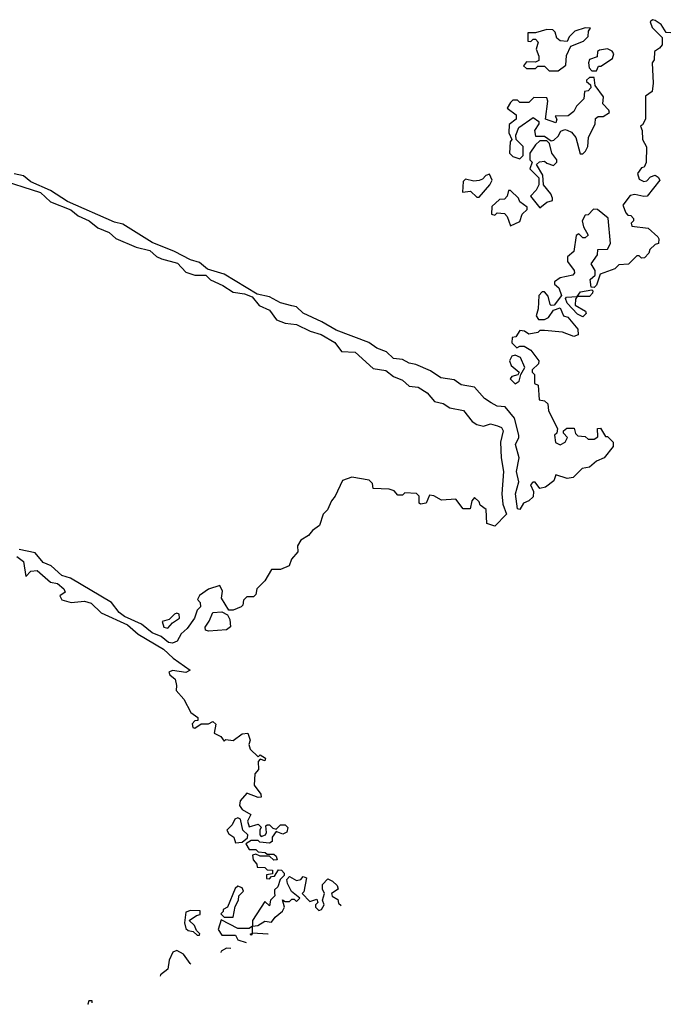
# Model space of a CAD drawing. Extents: x 2472589 to 2662339, y 701009 to 849030.
# Tile 317 of 406: x 2625668 to 2628549, y 711604 to 715966. Entities that reach past the tile are written whole.
import ezdxf

# ---------------------------------------------------------------- set-up
doc = ezdxf.new("R2010")
doc.units = 0

msp = doc.modelspace()

# ---------------------------------------------------------------- linework, layer by layer
at = {"layer": '0CON05XD'}
for points in [[(2628555, 715907.5), (2628535, 715910), (2628512.5, 715945), (2628485, 715963.3), (2628473.8, 715966.2), (2628463, 715957), (2628471.7, 715931.7), (2628517, 715887), (2628516.2, 715855), (2628505, 715840), (2628482.5, 715825), (2628481.7, 715788.3), (2628472.5, 715775), (2628477.5, 715685), (2628471.7, 715648.3), (2628443, 715627), (2628442.5, 715525), (2628429.3, 715500.7), (2628420, 715495), (2628427.5, 715475), (2628430, 715435), (2628447, 715403), (2628446.4, 715333.6), (2628436.4, 715313.6), (2628425, 715310), (2628407.5, 715285), (2628415, 715260), (2628435, 715250), (2628448.3, 715251.7), (2628465, 715270), (2628485, 715277.5), (2628499.3, 715269.3), (2628506.7, 715255), (2628450, 715185), (2628435, 715182.5), (2628395, 715192.5), (2628375, 715187.5), (2628342.5, 715145), (2628355, 715110), (2628365, 715100), (2628378.3, 715098.3), (2628390, 715085), (2628390, 715075), (2628380, 715065), (2628381.7, 715051.7), (2628455, 715042.5), (2628497.5, 715005), (2628502.5, 714995), (2628500, 714975), (2628485, 714970), (2628461.7, 714948.3), (2628458.3, 714931.7), (2628438.3, 714911.7), (2628425, 714910), (2628415, 714920), (2628405, 714920), (2628367, 714883), (2628325, 714880), (2628307, 714863), (2628241.7, 714838.3), (2628225, 714790), (2628215, 714780), (2628201.7, 714781.7), (2628197.5, 714815), (2628220, 714835), (2628220, 714855), (2628202.5, 714885), (2628230, 714925), (2628231.7, 714948.3), (2628275, 714950), (2628287.5, 714975), (2628277, 715087), (2628230, 715125), (2628213, 715127), (2628188.3, 715101.7), (2628175, 715100), (2628162.5, 715075), (2628168.3, 715048.3), (2628188.3, 715011.7), (2628175, 715000), (2628165, 715000), (2628147, 715017), (2628135, 715010), (2628125, 714940), (2628097.5, 714915), (2628096.7, 714895), (2628126.7, 714855), (2628127.5, 714845), (2628120, 714835), (2628065, 714823.3), (2628040, 714805), (2628040, 714795), (2628058.3, 714778.3), (2628070, 714745), (2628038.3, 714701.7), (2628025, 714700), (2628020, 714705), (2628011.7, 714741.7), (2627995, 714760), (2627985, 714760), (2627970, 714745), (2627967.5, 714685), (2627957.5, 714655), (2627968.3, 714638.3), (2627995, 714637.5), (2628013, 714647), (2628035, 714680), (2628065, 714690), (2628080, 714655), (2628098.3, 714648.3), (2628142.5, 714595), (2628145, 714570), (2628125, 714562.5), (2628075, 714582.5), (2627995, 714590), (2627975, 714590), (2627965, 714580), (2627925, 714572.5), (2627907, 714587), (2627885, 714590), (2627868.3, 714561.7), (2627851.7, 714558.3), (2627850, 714535), (2627873, 714513), (2627885, 714520), (2627905, 714520), (2627935, 714502.5), (2627970, 714455), (2627968.3, 714441.7), (2627940, 714415), (2627940, 714405), (2627950, 714395), (2627950, 714355), (2627967, 714347), (2627971.7, 714281.7), (2627995, 714277.5), (2628010, 714265), (2628013, 714233), (2628052.5, 714155), (2628050, 714135), (2628040, 714125), (2628043.6, 714093.6), (2628065, 714083.3), (2628086.7, 714095), (2628097.5, 714115), (2628080, 714135), (2628080, 714145), (2628093.6, 714156.4), (2628126.1, 714156.1), (2628133, 714133), (2628143, 714123), (2628175, 714120), (2628188.3, 714108.3), (2628215, 714107.5), (2628231.7, 714118.3), (2628230, 714155), (2628243, 714157), (2628265, 714120), (2628275, 714120), (2628300, 714095), (2628300, 714075), (2628260, 714025), (2628225, 714010), (2628195, 713983.8), (2628162, 713978), (2628121.7, 713938.3), (2628095, 713933.3), (2628045, 713950), (2628036.4, 713923.6), (2628000, 713895), (2627975, 713890), (2627953, 713917), (2627943, 713917), (2627932.5, 713905), (2627946.7, 713876.7), (2627945, 713852.5), (2627925.7, 713834.3), (2627902.5, 713825), (2627885, 713796.7), (2627875, 713800), (2627866.2, 713865), (2627880.5, 713919.5), (2627871.2, 713965), (2627882, 714025), (2627865.7, 714085), (2627881.9, 714115), (2627881.5, 714125), (2627861.4, 714201.4), (2627821.2, 714251.2), (2627785, 714254.4), (2627758.3, 714268.3), (2627728.8, 714288.8), (2627685, 714338.8), (2627625, 714348.8), (2627595, 714371.2), (2627535, 714379.2), (2627490, 714410), (2627425, 714439.2), (2627395, 714444.3), (2627365, 714461.4), (2627325, 714465.8), (2627294.4, 714494.4), (2627251.5, 714511.5), (2627216.4, 714536.4), (2627071.1, 714591.1), (2627008, 714628), (2626925.6, 714665.6), (2626895, 714693.8), (2626875, 714699.2), (2626825, 714712.5), (2626775, 714739.2), (2626720.6, 714750.6), (2626575, 714838.8), (2626500.5, 714860.5), (2626465, 714890), (2626425, 714902), (2626355, 714939.2), (2626255, 714979.2), (2626125, 715060), (2626089.1, 715069.1), (2625880.6, 715160.6), (2625805, 715210), (2625717.3, 715247.3), (2625685, 715273.8), (2625643.5, 715283.5)], [(2628055, 715740), (2628090, 715765), (2628093, 715807), (2628111.7, 715848.3), (2628168.3, 715871.7), (2628188.3, 715891.7), (2628190, 715915), (2628198.3, 715928.3), (2628175, 715930), (2628130, 715915), (2628105, 715890), (2628095, 715870), (2628065, 715873.3), (2628050, 715885), (2628041.7, 715911.7), (2628031.7, 715921.7), (2628005, 715922.5), (2627955, 715907.5), (2627921.7, 715908.3), (2627921.7, 715871.7), (2627935, 715870), (2627945, 715880), (2627955, 715880), (2627967, 715867), (2627957.5, 715835), (2627970, 715805), (2627970, 715785), (2627955, 715777.5), (2627915, 715780), (2627901.7, 715761.7), (2627915, 715750), (2627955, 715750), (2627965, 715760), (2627995, 715760), (2628015, 715740), (2628055, 715740)], [(2628225, 715740), (2628235, 715760), (2628245, 715760), (2628296.4, 715793.6), (2628302.5, 715815), (2628295, 715827.5), (2628275, 715836.7), (2628238.3, 715831.7), (2628230, 715825), (2628228.3, 715801.7), (2628195, 715790), (2628190, 715775), (2628193, 715753), (2628205, 715740), (2628225, 715740)], [(2627885, 715350), (2627900, 715365), (2627900, 715405), (2627870, 715435), (2627867.5, 715455), (2627881.7, 715488.3), (2627945, 715532.5), (2627970, 715515), (2627970, 715505), (2627950, 715475), (2627955, 715450), (2627995, 715450), (2628025, 715430), (2628037, 715433), (2628055, 715450), (2628067, 715473), (2628085, 715480), (2628095, 715477.5), (2628115, 715467.5), (2628133.3, 715445), (2628152.5, 715372.5), (2628165, 715372.5), (2628176.4, 715383.6), (2628187.5, 715405), (2628190, 715445), (2628220, 715505), (2628221.7, 715528.3), (2628233, 715537), (2628255, 715537.5), (2628282.5, 715555), (2628280, 715565), (2628253, 715593), (2628256.2, 715625), (2628220, 715675), (2628215, 715710), (2628195, 715710), (2628181.7, 715698.3), (2628181.7, 715691.7), (2628198.3, 715678.3), (2628200, 715665), (2628188.3, 715651.7), (2628171.7, 715648.3), (2628170, 715615), (2628137, 715583), (2628125, 715560), (2628099.3, 715540.7), (2628041.7, 715538.3), (2628050, 715525), (2628045, 715510), (2628000, 715525), (2628010, 715605), (2628005, 715620), (2627948.3, 715621.7), (2627925, 715600), (2627885, 715600), (2627875, 715610), (2627855, 715610), (2627845, 715600), (2627830, 715575), (2627870, 715545), (2627870, 715525), (2627838.3, 715501.7), (2627837.5, 715465), (2627850, 715435), (2627843.3, 715425), (2627840, 715375), (2627855, 715360), (2627885, 715350)], [(2627975, 715132.5), (2628005, 715157.5), (2628030, 715165), (2628030, 715175), (2628022.5, 715195), (2627990, 715235), (2627987, 715277), (2627960, 715325), (2627973, 715337), (2627995, 715340), (2628005, 715330), (2628035, 715320), (2628050, 715335), (2628050, 715345), (2628027.5, 715375), (2628017.5, 715417.5), (2628005, 715430), (2627975, 715430), (2627955, 715412.5), (2627930, 715375), (2627930, 715345), (2627940, 715335), (2627930, 715305), (2627970, 715265), (2627970, 715235), (2627958.3, 715211.7), (2627932.5, 715185), (2627975, 715132.5)], [(2627705, 715180), (2627752.5, 715235), (2627762.5, 715255), (2627751.7, 715281.7), (2627735, 715276.7), (2627720.5, 715259.5), (2627705, 715253.3), (2627681.2, 715251.2), (2627645, 715260), (2627635, 715250), (2627631.7, 715201.7), (2627667, 715207), (2627695, 715180), (2627705, 715180)], [(2625565, 715262), (2625760.7, 715200.7), (2625805, 715160), (2625894.2, 715124.2), (2625927.7, 715097.7), (2625975.8, 715075.8), (2626014.3, 715044.3), (2626064.1, 715024.1), (2626095, 714996.7), (2626185, 714958.8), (2626245, 714944)], [(2627845, 715052.5), (2627885, 715072.5), (2627896, 715104), (2627917.5, 715125), (2627917.5, 715135), (2627885, 715160), (2627880, 715175), (2627845, 715210), (2627835, 715210), (2627830, 715185), (2627818.3, 715171.7), (2627795, 715170), (2627761.7, 715138.3), (2627760, 715105), (2627775, 715100), (2627785, 715110), (2627818.3, 715108.3), (2627830, 715095), (2627845, 715052.5)], [(2626245, 714944), (2626275, 714916.7), (2626296.1, 714906.1), (2626368.3, 714888.3), (2626405, 714848), (2626445, 714833.8), (2626493.9, 714833.9), (2626514.5, 714814.5), (2626568.9, 714788.9), (2626615, 714758.8), (2626665, 714752.5), (2626698.6, 714738.6), (2626729.7, 714699.7), (2626775, 714678.8), (2626806.4, 714636.4), (2626845, 714622.5), (2626895.7, 714615.7), (2626955.7, 714585.7), (2627005, 714571.4), (2627065.5, 714535.5), (2627095, 714496.2), (2627155, 714494), (2627235, 714421.2), (2627291.7, 714411.7), (2627325.7, 714385.7), (2627365, 714370), (2627395, 714342), (2627435, 714338.6), (2627475, 714313.3), (2627507.5, 714275), (2627545, 714265.8), (2627575, 714246), (2627635.5, 714235.5), (2627675, 714186.7), (2627695, 714173.3), (2627725, 714166.2), (2627755, 714176), (2627787.2, 714167.2), (2627805, 714160), (2627812.2, 714145), (2627800, 714095), (2627802.5, 714025), (2627812.5, 713965), (2627805.9, 713865.9), (2627809.7, 713819.7), (2627826.5, 713775), (2627775, 713722.5), (2627740, 713735), (2627737, 713797), (2627710, 713815), (2627705, 713830), (2627685, 713850), (2627672.5, 713835), (2627665, 713800), (2627635, 713800), (2627601.7, 713841.7), (2627538.3, 713838.3), (2627505, 713857.5), (2627485, 713860), (2627470, 713825), (2627445, 713820), (2627440, 713825), (2627440, 713855), (2627427, 713867), (2627375, 713870), (2627365, 713860), (2627345, 713860), (2627328.3, 713878.3), (2627307, 713887), (2627235, 713890), (2627231.7, 713911.7), (2627217, 713927), (2627140.7, 713939.3), (2627100, 713925), (2627067.5, 713855), (2627050, 713835), (2627032.5, 713795), (2627013.8, 713776.2), (2626997.5, 713725), (2626967, 713703), (2626949.3, 713680.7), (2626915, 713660), (2626900, 713635), (2626901.7, 713608.3), (2626873.9, 713576.1), (2626863, 713547), (2626825, 713530), (2626785, 713530), (2626755, 713480), (2626720, 713445), (2626715, 713420), (2626705, 713410), (2626675, 713410), (2626660, 713395), (2626657, 713373), (2626650, 713365), (2626615, 713350), (2626595, 713350), (2626563, 713403), (2626567.5, 713435), (2626555, 713460), (2626505, 713443.3), (2626465, 713416), (2626457, 713397), (2626467.5, 713385), (2626470, 713365), (2626455, 713350), (2626442.5, 713315), (2626410.7, 713269.3), (2626384, 713245), (2626366.4, 713213.6), (2626346.2, 713203.8), (2626327.5, 713207.5), (2626295, 713234.4), (2626255, 713250.6), (2626208.2, 713288.2), (2626132.1, 713322.1), (2626109.4, 713339.4), (2626075, 713384), (2625892.7, 713492.7), (2625854.5, 713504.5), (2625807.1, 713547.1), (2625771.5, 713561.5), (2625736.7, 713605), (2625665, 713618.9)], [(2628165, 714650), (2628141.7, 714661.7), (2628095, 714710), (2628088.3, 714731.7), (2628092.5, 714737.5), (2628140, 714740), (2628155, 714760), (2628205, 714770), (2628210, 714765), (2628207.5, 714755), (2628195, 714740), (2628140, 714740), (2628132.5, 714727.5), (2628131.7, 714701.7), (2628177.5, 714675), (2628180, 714665), (2628165, 714650)], [(2627865, 714353.3), (2627882.5, 714365), (2627890, 714395), (2627907.5, 714425), (2627889.3, 714469.3), (2627865, 714480), (2627850, 714475), (2627840, 714455), (2627847.5, 714435), (2627882.5, 714405), (2627877.5, 714392.5), (2627850, 714385), (2627842.5, 714375), (2627865, 714353.3)], [(2625655, 713587.5), (2625685.6, 713565.6), (2625695, 713500), (2625716.7, 713523.3), (2625745, 713526), (2625805, 713474), (2625835, 713468), (2625863.3, 713445), (2625869.3, 713430.7), (2625846.4, 713413.6), (2625855, 713396.2), (2625896.4, 713383.6), (2625955, 713390), (2625985, 713380.8), (2626028.8, 713338.8), (2626145.5, 713285.5), (2626193.6, 713243.6), (2626305, 713177.8), (2626348, 713138), (2626423.8, 713085), (2626405, 713074.3), (2626345, 713082.5), (2626330, 713075), (2626333.6, 713063.6), (2626357.5, 713045), (2626363, 713017), (2626362.5, 712995), (2626396.1, 712956.1), (2626426.7, 712896.7), (2626457.5, 712875), (2626458.3, 712861.7), (2626445, 712860), (2626433.3, 712846.7), (2626435, 712830), (2626445, 712827.5), (2626472.5, 712847.5), (2626505, 712847.5), (2626525, 712857.5), (2626537.5, 712845), (2626530, 712805), (2626560, 712790), (2626575, 712770), (2626582.5, 712777.5), (2626615, 712772.5), (2626655, 712802.5), (2626680, 712805), (2626690, 712775), (2626683.3, 712755), (2626690, 712735), (2626725, 712700), (2626735, 712710), (2626757.5, 712695), (2626755, 712682.5), (2626735, 712690), (2626725, 712680), (2626727.5, 712645), (2626710, 712625), (2626707.5, 712575), (2626737.5, 712535), (2626738.3, 712521.7), (2626725, 712520), (2626675, 712540), (2626646.2, 712505), (2626643.3, 712485), (2626655, 712466.7), (2626692.5, 712445), (2626677.5, 712415), (2626685, 712390), (2626725, 712402.5), (2626738.3, 712388.3), (2626732.5, 712375), (2626732.5, 712355), (2626738.3, 712348.3), (2626757.5, 712355), (2626762.5, 712365), (2626760, 712395), (2626765, 712400), (2626775, 712400), (2626790, 712385), (2626805, 712380), (2626825, 712400), (2626845, 712400), (2626857, 712387), (2626853, 712367), (2626835, 712357.5), (2626805, 712370), (2626787.5, 712345), (2626787.5, 712325), (2626775, 712317.5), (2626733.3, 712323.3), (2626725, 712330), (2626695, 712330), (2626670, 712315), (2626685, 712290), (2626715, 712290), (2626725, 712280), (2626757, 712277), (2626765, 712270), (2626795, 712270), (2626805, 712260), (2626810, 712245), (2626795, 712242.5), (2626775, 712260), (2626735, 712260), (2626715, 712270), (2626700, 712265), (2626702.5, 712245), (2626720, 712225), (2626721.7, 712211.7), (2626755, 712210), (2626765, 712200), (2626788.3, 712198.3), (2626788.3, 712181.7), (2626761.7, 712178.3), (2626761.7, 712161.7), (2626775, 712160), (2626785, 712170), (2626798.3, 712171.7), (2626815, 712200), (2626828.3, 712198.3), (2626840, 712185), (2626840, 712175), (2626822.5, 712157.5), (2626812.5, 712125), (2626798.3, 712111.7), (2626798.3, 712098.3), (2626800, 712085), (2626780, 712065), (2626775, 712040), (2626755, 712060), (2626700, 711975), (2626700, 711950), (2626723.3, 711953.3), (2626755, 711973.3), (2626785, 711967.5), (2626800.3, 711989.7), (2626833.3, 712016.7), (2626842.5, 712035), (2626833, 712067), (2626845, 712060), (2626865, 712060), (2626875, 712070), (2626885, 712070), (2626895, 712060), (2626910, 712075), (2626873.6, 712103.6), (2626855, 712140), (2626853, 712157), (2626865, 712170), (2626895, 712152.5), (2626915, 712157.5), (2626925, 712170), (2626940, 712165), (2626927.5, 712102.5), (2626920, 712095), (2626955, 712060), (2626985, 712070), (2626990, 712055), (2626980, 712045), (2626980, 712035), (2626995, 712020), (2627006.4, 712023.6), (2627017.5, 712045), (2627010, 712065), (2627020, 712095), (2627010, 712115), (2627010, 712135), (2627035, 712160), (2627055, 712150), (2627075, 712130), (2627080, 712115), (2627050, 712095), (2627053, 712083), (2627078.3, 712068.3), (2627081.7, 712051.7), (2627093.6, 712042)], [(2626325, 713271.2), (2626345.7, 713294.3), (2626376.2, 713315), (2626375, 713332.5), (2626365, 713337.5), (2626355, 713333.3), (2626330.7, 713309.3), (2626300, 713300), (2626306.7, 713275), (2626325, 713271.2)], [(2626505, 713257.5), (2626491.7, 713261.7), (2626490, 713275), (2626508.8, 713301.2), (2626525, 713340), (2626565, 713342.5), (2626589.3, 713329.3), (2626599.3, 713309.3), (2626603, 713277), (2626585, 713262.5), (2626505, 713257.5)], [(2626625, 712320), (2626655, 712322.5), (2626678.3, 712341.7), (2626680, 712355), (2626657.5, 712375), (2626647.5, 712425), (2626635, 712430), (2626622.5, 712425), (2626610.7, 712399.3), (2626586.7, 712375), (2626595, 712360), (2626617.5, 712345), (2626625, 712320)], [(2626615, 711990), (2626623, 712037), (2626637.5, 712065), (2626640, 712085), (2626660, 712105), (2626655, 712120), (2626635, 712127.5), (2626623, 712117), (2626590, 712035), (2626570, 712025), (2626570, 712015), (2626560, 712005), (2626575, 711990), (2626615, 711990)], [(2626465, 711910), (2626467, 711917), (2626451.7, 711931.7), (2626443, 711953), (2626420, 711975), (2626451.7, 711998.3), (2626468.3, 712001.7), (2626468.3, 712018.3), (2626425, 712020), (2626405, 712012.5), (2626398.8, 711965), (2626405, 711940), (2626415, 711930.5), (2626437.5, 711927.5), (2626455, 711910), (2626465, 711910)], [(2626769.8, 711915.6), (2626768.5, 711915.1), (2626700, 711920), (2626695, 711910), (2626690, 711915), (2626700, 711920), (2626700, 711950), (2626685, 711940), (2626635, 711940), (2626561.7, 711978.3), (2626547.5, 711935), (2626565, 711910), (2626625, 711910), (2626635, 711890), (2626672.7, 711877.7)], [(2626427.5, 711782), (2626424.4, 711784.4), (2626395, 711826), (2626365, 711842.5), (2626347.5, 711835), (2626330.7, 711799.3), (2626325, 711760), (2626292.5, 711735), (2626290.4, 711728.5)], [(2626604.9, 711851.3), (2626585, 711852.5), (2626560.7, 711839.3), (2626559.4, 711833.5)], [(2625989.3, 711610.9), (2625990, 711620), (2625975, 711620), (2625970, 711605), (2625972.2, 711604.3)]]:
    msp.add_lwpolyline(points, dxfattribs=at)

doc.saveas('drawing.dxf')
